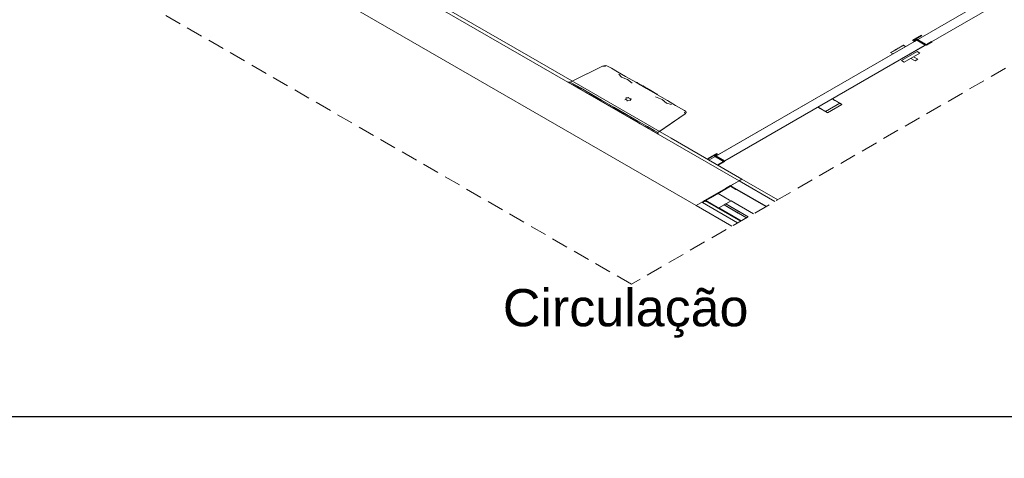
# Model space of a CAD drawing. Header units: millimetres. Extents: x 2 to 902, y -447 to 199.
# Tile 428 of 656: x 96.09 to 107.99, y 79.13 to 84.43. Entities that reach past the tile are written whole.
import ezdxf

# ---------------------------------------------------------------- set-up
doc = ezdxf.new("R2010")
doc.units = ezdxf.units.MM
doc.header["$MEASUREMENT"] = 0
doc.linetypes.add('JIS_02_2.0', pattern=[0.3, 0.2, -0.1])
doc.linetypes.add('NULL', pattern=[0])
for name, color, linetype, lineweight in [('Ambiente-Textos', 251, 'Continuous', 5), ('DI-Área do detalhe', 7, 'JIS_02_2.0', 9), ('IFC-Elemento construtivo genérico-Contorno', 253, 'Continuous', 5), ('IFC-Janela-Contorno', 142, 'Continuous', 5), ('IFC-Parede padrão-Contorno', 44, 'Continuous', 5), ('IFC-Porta-Contorno', 142, 'Continuous', 5)]:
    doc.layers.add(name, color=color, linetype=linetype, lineweight=lineweight)
doc.styles.add('Arial', font='arial.ttf')

msp = doc.modelspace()

# ---------------------------------------------------------------- linework, layer by layer
msp.add_lwpolyline([(88.711, 103.852), (119.549, 103.852), (119.549, 79.628), (88.711, 79.628)], close=True)
msp.add_lwpolyline([(87.884, 76.104), (87.884, 50.057), (119.549, 50.057), (119.549, 79.628), (93.942, 79.628)])
at = {"layer": 'DI-Área do detalhe'}
msp.add_lwpolyline([(107.563, 91.895), (114.758, 87.741), (103.481, 81.23), (96.286, 85.384), (107.563, 91.895)], dxfattribs=at)
at = {"layer": 'IFC-Elemento construtivo genérico-Contorno', "color": 7, "lineweight": 5}
for p, q in [((102.741, 83.675), (103.134, 83.866)), ((102.765, 83.687), (103.134, 83.866)), ((103.134, 83.866), (103.164, 83.874)), ((103.134, 83.866), (103.164, 83.874)), ((103.134, 83.866), (103.169, 83.862)), ((103.134, 83.866), (103.169, 83.862)), ((103.164, 83.874), (103.185, 83.871)), ((103.164, 83.874), (103.185, 83.871)), ((103.185, 83.871), (103.202, 83.862)), ((103.185, 83.871), (103.202, 83.862)), ((103.202, 83.862), (103.24, 83.841)), ((103.202, 83.862), (103.24, 83.841)), ((103.24, 83.841), (103.312, 83.799)), ((103.24, 83.841), (103.312, 83.799)), ((103.312, 83.799), (103.412, 83.742)), ((103.312, 83.799), (103.412, 83.742)), ((103.328, 83.77), (103.36, 83.735)), ((103.328, 83.77), (103.36, 83.735)), ((103.36, 83.735), (103.435, 83.705)), ((103.36, 83.735), (103.435, 83.705)), ((103.412, 83.742), (103.533, 83.672)), ((103.412, 83.742), (103.533, 83.672)), ((103.435, 83.705), (103.491, 83.66)), ((103.435, 83.705), (103.491, 83.66)), ((102.711, 83.678), (102.741, 83.675)), ((102.711, 83.678), (102.721, 83.673)), ((102.721, 83.673), (102.741, 83.675)), ((102.721, 83.673), (102.73, 83.667)), ((102.73, 83.667), (102.757, 83.651)), ((102.741, 83.675), (102.784, 83.65)), ((102.757, 83.651), (102.784, 83.636)), ((102.763, 83.663), (102.784, 83.65)), ((102.784, 83.65), (102.866, 83.603)), ((102.784, 83.636), (102.828, 83.611)), ((102.825, 83.626), (102.866, 83.603)), ((102.828, 83.611), (102.871, 83.585)), ((102.866, 83.603), (102.981, 83.536)), ((102.871, 83.585), (102.928, 83.553)), ((102.924, 83.569), (102.981, 83.536)), ((103.533, 83.672), (103.664, 83.596)), ((103.533, 83.672), (103.664, 83.596)), ((103.544, 83.665), (103.55, 83.669)), ((103.544, 83.665), (103.55, 83.669)), ((103.55, 83.669), (103.556, 83.665)), ((103.55, 83.669), (103.556, 83.665)), ((103.55, 83.662), (103.556, 83.665)), ((103.55, 83.662), (103.556, 83.665)), ((103.556, 83.665), (103.583, 83.65)), ((103.556, 83.665), (103.583, 83.65)), ((103.577, 83.646), (103.583, 83.65)), ((103.577, 83.646), (103.583, 83.65)), ((103.583, 83.65), (103.59, 83.646)), ((103.583, 83.65), (103.59, 83.646)), ((103.584, 83.642), (103.59, 83.646)), ((103.584, 83.642), (103.59, 83.646)), ((103.596, 83.635), (103.602, 83.638)), ((103.596, 83.635), (103.602, 83.638)), ((103.602, 83.638), (103.609, 83.635)), ((103.602, 83.638), (103.609, 83.635)), ((103.603, 83.631), (103.609, 83.635)), ((103.603, 83.631), (103.609, 83.635)), ((103.612, 83.626), (103.618, 83.63)), ((103.612, 83.626), (103.618, 83.63)), ((103.615, 83.624), (103.621, 83.628)), ((103.615, 83.624), (103.621, 83.628)), ((103.617, 83.623), (103.623, 83.627)), ((103.617, 83.623), (103.623, 83.627)), ((103.618, 83.63), (103.626, 83.625)), ((103.618, 83.63), (103.626, 83.625)), ((103.621, 83.628), (103.623, 83.627)), ((103.621, 83.628), (103.623, 83.627)), ((103.623, 83.627), (103.628, 83.623)), ((103.623, 83.627), (103.628, 83.623)), ((103.623, 83.62), (103.628, 83.623)), ((103.623, 83.62), (103.628, 83.623)), ((103.626, 83.625), (103.635, 83.62)), ((103.626, 83.625), (103.635, 83.62)), ((103.628, 83.623), (103.639, 83.617)), ((103.628, 83.623), (103.639, 83.617)), ((103.633, 83.621), (103.64, 83.617)), ((103.633, 83.621), (103.64, 83.617)), ((103.639, 83.617), (103.661, 83.605)), ((103.639, 83.617), (103.661, 83.605)), ((103.655, 83.601), (103.661, 83.605)), ((103.655, 83.601), (103.661, 83.605)), ((103.662, 83.597), (103.668, 83.601)), ((103.662, 83.597), (103.668, 83.601)), ((103.664, 83.596), (103.795, 83.52)), ((103.664, 83.596), (103.795, 83.52)), ((103.668, 83.601), (103.708, 83.577)), ((103.668, 83.601), (103.708, 83.577)), ((103.702, 83.574), (103.708, 83.577)), ((103.702, 83.574), (103.708, 83.577)), ((103.705, 83.572), (103.711, 83.576)), ((103.705, 83.572), (103.711, 83.576)), ((103.711, 83.576), (103.737, 83.561)), ((103.711, 83.576), (103.737, 83.561)), ((103.726, 83.567), (103.742, 83.558)), ((103.726, 83.567), (103.742, 83.558)), ((103.731, 83.557), (103.737, 83.561)), ((103.731, 83.557), (103.737, 83.561)), ((103.737, 83.561), (103.757, 83.549)), ((103.737, 83.561), (103.757, 83.549)), ((102.928, 83.553), (102.985, 83.52)), ((102.981, 83.536), (103.12, 83.456)), ((102.985, 83.52), (103.051, 83.482)), ((103.051, 83.496), (103.12, 83.456)), ((103.051, 83.482), (103.117, 83.444)), ((103.117, 83.444), (103.164, 83.417)), ((103.12, 83.456), (103.271, 83.369)), ((103.402, 83.461), (103.413, 83.463)), ((103.402, 83.461), (103.413, 83.463)), ((103.413, 83.484), (103.451, 83.489)), ((103.413, 83.484), (103.451, 83.489)), ((103.413, 83.484), (103.42, 83.479)), ((103.413, 83.484), (103.42, 83.479)), ((103.42, 83.479), (103.413, 83.463)), ((103.42, 83.479), (103.413, 83.463)), ((103.413, 83.463), (103.433, 83.451)), ((103.413, 83.463), (103.433, 83.451)), ((103.42, 83.479), (103.448, 83.483)), ((103.42, 83.479), (103.448, 83.483)), ((103.433, 83.451), (103.43, 83.445)), ((103.433, 83.451), (103.43, 83.445)), ((103.433, 83.451), (103.461, 83.455)), ((103.433, 83.451), (103.461, 83.455)), ((103.451, 83.489), (103.448, 83.483)), ((103.451, 83.489), (103.448, 83.483)), ((103.448, 83.483), (103.469, 83.472)), ((103.448, 83.483), (103.469, 83.472)), ((103.469, 83.472), (103.461, 83.455)), ((103.469, 83.472), (103.461, 83.455)), ((103.461, 83.455), (103.469, 83.451)), ((103.461, 83.455), (103.469, 83.451)), ((103.469, 83.472), (103.479, 83.473)), ((103.479, 83.473), (103.469, 83.451)), ((103.469, 83.472), (103.479, 83.473)), ((103.479, 83.473), (103.469, 83.451)), ((103.751, 83.546), (103.757, 83.549)), ((103.751, 83.546), (103.757, 83.549)), ((103.756, 83.55), (103.779, 83.537)), ((103.756, 83.55), (103.779, 83.537)), ((103.757, 83.549), (103.766, 83.544)), ((103.757, 83.549), (103.766, 83.544)), ((103.76, 83.541), (103.766, 83.544)), ((103.76, 83.541), (103.766, 83.544)), ((103.766, 83.544), (103.792, 83.529)), ((103.766, 83.544), (103.792, 83.529)), ((103.774, 83.496), (103.853, 83.464)), ((103.774, 83.496), (103.853, 83.464)), ((103.786, 83.526), (103.792, 83.529)), ((103.786, 83.526), (103.792, 83.529)), ((103.792, 83.529), (103.798, 83.525)), ((103.792, 83.529), (103.798, 83.525)), ((103.792, 83.522), (103.798, 83.525)), ((103.792, 83.522), (103.798, 83.525)), ((103.795, 83.52), (103.916, 83.451)), ((103.795, 83.52), (103.916, 83.451)), ((103.853, 83.464), (103.905, 83.421)), ((103.853, 83.464), (103.905, 83.421)), ((103.916, 83.451), (104.016, 83.393)), ((103.916, 83.451), (104.016, 83.393)), ((103.164, 83.417), (103.259, 83.362)), ((103.195, 83.413), (103.271, 83.369)), ((103.259, 83.362), (103.353, 83.308)), ((103.271, 83.369), (103.421, 83.282)), ((103.271, 83.369), (103.346, 83.326)), ((103.905, 83.421), (103.966, 83.402)), ((103.905, 83.421), (103.966, 83.402)), ((104.016, 83.393), (104.088, 83.351)), ((104.016, 83.393), (104.088, 83.351)), ((104.088, 83.351), (104.125, 83.33)), ((104.088, 83.351), (104.125, 83.33)), ((104.125, 83.33), (104.139, 83.32)), ((104.125, 83.33), (104.139, 83.32)), ((103.353, 83.308), (103.4, 83.28)), ((103.4, 83.28), (103.466, 83.242)), ((103.421, 83.282), (103.56, 83.202)), ((103.421, 83.282), (103.491, 83.242)), ((103.466, 83.242), (103.532, 83.204)), ((103.532, 83.204), (103.589, 83.171)), ((103.56, 83.202), (103.675, 83.136)), ((103.56, 83.202), (103.618, 83.169)), ((104.131, 83.29), (103.8, 83.063)), ((104.131, 83.29), (103.821, 83.077)), ((104.124, 83.31), (104.131, 83.29)), ((104.124, 83.31), (104.131, 83.29)), ((104.145, 83.308), (104.131, 83.29)), ((104.145, 83.308), (104.131, 83.29)), ((104.139, 83.32), (104.145, 83.308)), ((104.139, 83.32), (104.145, 83.308)), ((103.589, 83.171), (103.646, 83.139)), ((103.646, 83.139), (103.689, 83.113)), ((103.675, 83.136), (103.757, 83.088)), ((103.675, 83.136), (103.716, 83.112)), ((103.689, 83.113), (103.732, 83.088)), ((103.732, 83.088), (103.76, 83.073)), ((103.757, 83.088), (103.8, 83.063)), ((103.757, 83.088), (103.779, 83.076)), ((103.76, 83.073), (103.787, 83.057)), ((103.787, 83.057), (103.797, 83.051)), ((103.8, 83.063), (103.797, 83.051)), ((103.797, 83.051), (103.806, 83.046)), ((103.8, 83.063), (103.806, 83.046))]:
    msp.add_line(p, q, dxfattribs=at)
at = {"layer": 'IFC-Janela-Contorno', "color": 7, "lineweight": 5}
for p, q in [((104.367, 82.242), (104.619, 82.387)), ((104.437, 82.275), (104.679, 82.414)), ((104.53, 82.328), (104.679, 82.414)), ((104.619, 82.387), (104.679, 82.422)), ((104.679, 82.422), (104.696, 82.412)), ((104.679, 82.414), (105.105, 82.168)), ((104.679, 82.414), (104.743, 82.377)), ((104.696, 82.412), (104.762, 82.374)), ((104.743, 82.377), (104.755, 82.37)), ((104.755, 82.37), (104.762, 82.374)), ((104.755, 82.37), (104.756, 82.371)), ((104.755, 82.37), (105.105, 82.168)), ((104.756, 82.371), (104.762, 82.374)), ((104.762, 82.374), (105.112, 82.172)), ((104.381, 82.242), (104.502, 82.312)), ((104.53, 82.328), (104.669, 82.248)), ((104.332, 82.222), (104.36, 82.238)), ((104.332, 82.222), (104.334, 82.221)), ((104.334, 82.221), (104.339, 82.218)), ((104.339, 82.218), (104.374, 82.238)), ((104.339, 82.218), (104.765, 81.972)), ((104.36, 82.238), (104.367, 82.242)), ((104.367, 82.242), (104.384, 82.232)), ((104.374, 82.238), (104.8, 81.992)), ((104.381, 82.242), (104.52, 82.162)), ((104.45, 82.194), (104.457, 82.198)), ((104.45, 82.194), (104.451, 82.195)), ((104.451, 82.195), (104.457, 82.198)), ((104.52, 82.162), (104.537, 82.152)), ((104.537, 82.152), (104.601, 82.189)), ((104.537, 82.152), (104.555, 82.162)), ((104.537, 82.152), (104.807, 81.996)), ((104.555, 82.162), (104.686, 82.238)), ((104.601, 82.189), (104.603, 82.19)), ((104.601, 82.189), (104.871, 82.033)), ((104.601, 82.189), (104.772, 82.09)), ((104.603, 82.19), (104.622, 82.201)), ((104.622, 82.201), (104.686, 82.238)), ((104.622, 82.201), (104.793, 82.102)), ((104.622, 82.201), (104.892, 82.045)), ((104.669, 82.248), (104.686, 82.238)), ((104.686, 82.238), (104.956, 82.082)), ((104.772, 82.09), (104.871, 82.033)), ((104.793, 82.102), (104.892, 82.045))]:
    msp.add_line(p, q, dxfattribs=at)
at = {"layer": 'IFC-Parede padrão-Contorno', "color": 7, "lineweight": 5}
for p, q in [((104.419, 82.732), (110.931, 86.492)), ((104.523, 82.672), (111.035, 86.432)), ((99.352, 85.617), (104.783, 82.482)), ((98.832, 85.317), (104.263, 82.182)), ((100.089, 85.232), (102.266, 83.975)), ((102.266, 83.975), (103.961, 82.997)), ((103.961, 82.997), (104.817, 82.502)), ((104.783, 82.482), (104.817, 82.502)), ((104.789, 82.486), (104.817, 82.502)), ((104.817, 82.502), (105.25, 82.252)), ((104.263, 82.182), (104.783, 82.482)), ((104.263, 82.182), (104.683, 82.424)), ((104.683, 82.424), (104.783, 82.482)), ((104.783, 82.482), (104.789, 82.486)), ((104.783, 82.482), (105.216, 82.232)), ((104.263, 82.182), (104.696, 81.932))]:
    msp.add_line(p, q, dxfattribs=at)
at = {"layer": 'IFC-Porta-Contorno', "color": 7, "lineweight": 5}
for p, q in [((104.506, 82.782), (106.93, 84.182)), ((106.878, 84.18), (106.984, 84.241)), ((106.878, 84.18), (106.984, 84.241)), ((106.878, 84.18), (106.903, 84.166)), ((106.878, 84.18), (106.903, 84.166)), ((106.894, 84.181), (106.991, 84.237)), ((106.894, 84.181), (106.991, 84.237)), ((106.894, 84.181), (106.904, 84.175)), ((106.894, 84.181), (106.904, 84.175)), ((106.903, 84.166), (106.937, 84.186)), ((106.904, 84.175), (106.937, 84.194)), ((106.904, 84.175), (106.937, 84.194)), ((106.93, 84.182), (107.034, 84.122)), ((106.937, 84.194), (106.944, 84.19)), ((106.937, 84.194), (107.048, 84.13)), ((106.937, 84.186), (107.048, 84.122)), ((106.984, 84.241), (106.991, 84.237)), ((106.984, 84.241), (106.991, 84.237)), ((107.048, 84.13), (107.111, 84.166)), ((107.048, 84.122), (107.118, 84.162)), ((107.048, 84.122), (107.118, 84.162)), ((107.111, 84.166), (107.118, 84.162)), ((107.111, 84.166), (107.118, 84.162)), ((104.61, 82.722), (107.034, 84.122)), ((106.62, 84.033), (106.626, 84.036)), ((106.622, 84.034), (106.641, 84.045)), ((106.626, 84.036), (106.634, 84.04)), ((106.634, 84.04), (106.643, 84.046)), ((106.641, 84.045), (106.669, 84.061)), ((106.643, 84.046), (106.654, 84.052)), ((106.654, 84.052), (106.667, 84.06)), ((106.667, 84.06), (106.68, 84.067)), ((106.669, 84.061), (106.702, 84.08)), ((106.68, 84.067), (106.693, 84.075)), ((106.693, 84.075), (106.707, 84.083)), ((106.702, 84.08), (106.732, 84.097)), ((106.707, 84.083), (106.72, 84.09)), ((106.72, 84.09), (106.732, 84.097)), ((106.732, 84.097), (106.756, 84.111)), ((106.732, 84.097), (106.743, 84.104)), ((106.743, 84.104), (106.753, 84.109)), ((106.745, 83.935), (106.936, 84.045)), ((106.745, 83.935), (106.936, 84.045)), ((106.753, 84.109), (106.761, 84.114)), ((106.756, 84.111), (106.77, 84.119)), ((106.761, 84.114), (106.767, 84.117)), ((106.767, 84.117), (106.77, 84.119)), ((106.77, 84.119), (106.771, 84.12)), ((106.77, 84.119), (106.795, 84.104)), ((106.771, 84.12), (106.797, 84.105)), ((106.936, 84.045), (106.97, 84.025)), ((106.936, 84.045), (106.97, 84.025)), ((107.041, 84.126), (107.048, 84.122)), ((106.615, 84.03), (106.622, 84.034)), ((106.615, 84.03), (106.617, 84.031)), ((106.615, 84.03), (106.641, 84.015)), ((106.615, 84.03), (106.641, 84.015)), ((106.617, 84.031), (106.62, 84.033)), ((106.745, 83.935), (106.78, 83.915)), ((106.745, 83.935), (106.78, 83.915)), ((106.78, 83.915), (106.97, 84.025)), ((106.78, 83.915), (106.97, 84.025)), ((106.858, 83.96), (106.91, 83.93)), ((106.858, 83.96), (106.91, 83.93)), ((106.892, 83.98), (106.944, 83.95)), ((106.892, 83.98), (106.944, 83.95)), ((106.91, 83.93), (106.944, 83.95)), ((106.91, 83.93), (106.944, 83.95)), ((105.909, 83.472), (105.91, 83.471)), ((105.909, 83.472), (105.909, 83.472)), ((105.91, 83.471), (105.911, 83.47)), ((105.911, 83.47), (105.914, 83.469)), ((105.914, 83.469), (105.916, 83.468)), ((105.916, 83.468), (105.919, 83.466)), ((105.919, 83.466), (105.923, 83.464)), ((105.923, 83.464), (105.927, 83.462)), ((105.927, 83.462), (105.93, 83.459)), ((105.93, 83.459), (105.934, 83.457)), ((105.934, 83.457), (105.938, 83.455)), ((105.938, 83.455), (105.941, 83.453)), ((105.941, 83.453), (105.944, 83.451)), ((105.944, 83.451), (105.947, 83.45)), ((105.947, 83.45), (105.949, 83.449)), ((105.949, 83.449), (105.951, 83.448)), ((105.951, 83.448), (105.952, 83.447)), ((105.952, 83.447), (105.954, 83.446)), ((105.954, 83.446), (105.961, 83.442)), ((105.961, 83.442), (105.972, 83.435)), ((105.735, 83.372), (105.737, 83.371)), ((105.735, 83.372), (105.736, 83.372)), ((105.737, 83.371), (105.738, 83.37)), ((105.738, 83.37), (105.74, 83.369)), ((105.74, 83.369), (105.743, 83.368)), ((105.743, 83.368), (105.746, 83.366)), ((105.746, 83.366), (105.75, 83.364)), ((105.75, 83.364), (105.753, 83.362)), ((105.753, 83.362), (105.757, 83.359)), ((105.757, 83.359), (105.761, 83.357)), ((105.761, 83.357), (105.765, 83.355)), ((105.765, 83.355), (105.768, 83.353)), ((105.768, 83.353), (105.771, 83.351)), ((105.771, 83.351), (105.774, 83.35)), ((105.774, 83.35), (105.776, 83.349)), ((105.776, 83.349), (105.778, 83.348)), ((105.778, 83.348), (105.779, 83.347)), ((105.779, 83.347), (105.781, 83.346)), ((105.781, 83.346), (105.788, 83.342)), ((105.788, 83.342), (105.799, 83.335)), ((105.799, 83.335), (105.813, 83.327)), ((105.813, 83.327), (105.816, 83.326)), ((105.816, 83.326), (105.818, 83.324)), ((105.818, 83.324), (105.821, 83.323)), ((105.821, 83.323), (105.824, 83.321)), ((105.828, 83.319), (106.001, 83.419)), ((105.854, 83.304), (106.027, 83.404)), ((105.972, 83.435), (105.987, 83.427)), ((105.987, 83.427), (105.989, 83.426)), ((105.989, 83.426), (105.991, 83.424)), ((105.991, 83.424), (105.994, 83.423)), ((105.994, 83.423), (105.997, 83.421)), ((105.997, 83.421), (106, 83.419)), ((106, 83.419), (106.003, 83.417)), ((106.001, 83.419), (106.001, 83.419)), ((106.001, 83.418), (106.002, 83.418)), ((106.002, 83.418), (106.003, 83.418)), ((106.002, 83.418), (106.002, 83.418)), ((106.003, 83.418), (106.004, 83.417)), ((106.003, 83.417), (106.007, 83.415)), ((106.004, 83.417), (106.005, 83.416)), ((106.004, 83.417), (106.004, 83.417)), ((106.005, 83.416), (106.006, 83.416)), ((106.006, 83.416), (106.009, 83.414)), ((106.007, 83.415), (106.01, 83.414)), ((106.009, 83.414), (106.013, 83.412)), ((106.012, 83.412), (106.015, 83.411)), ((106.013, 83.412), (106.016, 83.41)), ((106.015, 83.411), (106.017, 83.409)), ((106.016, 83.41), (106.019, 83.408)), ((106.018, 83.409), (106.019, 83.408)), ((106.019, 83.408), (106.021, 83.407)), ((106.021, 83.407), (106.023, 83.406)), ((106.023, 83.406), (106.025, 83.405)), ((106.025, 83.405), (106.026, 83.404)), ((106.026, 83.404), (106.027, 83.404)), ((105.824, 83.321), (105.827, 83.319)), ((105.827, 83.319), (105.828, 83.319)), ((105.828, 83.319), (105.828, 83.319)), ((105.828, 83.318), (105.829, 83.318)), ((105.829, 83.318), (105.83, 83.318)), ((105.829, 83.318), (105.829, 83.318)), ((105.83, 83.318), (105.83, 83.317)), ((105.83, 83.317), (105.831, 83.317)), ((105.831, 83.317), (105.832, 83.316)), ((105.832, 83.316), (105.833, 83.316)), ((105.833, 83.316), (105.836, 83.314)), ((105.836, 83.314), (105.839, 83.312)), ((105.839, 83.312), (105.843, 83.31)), ((105.843, 83.31), (105.845, 83.308)), ((105.845, 83.308), (105.848, 83.307)), ((105.848, 83.307), (105.85, 83.306)), ((105.85, 83.306), (105.852, 83.305)), ((105.852, 83.305), (105.853, 83.304)), ((105.853, 83.304), (105.854, 83.304)), ((104.404, 82.751), (104.509, 82.812)), ((104.404, 82.751), (104.509, 82.812)), ((104.404, 82.751), (104.411, 82.747)), ((104.404, 82.751), (104.411, 82.747)), ((104.411, 82.747), (104.508, 82.803)), ((104.411, 82.747), (104.508, 82.803)), ((104.485, 82.778), (104.518, 82.797)), ((104.485, 82.778), (104.518, 82.797)), ((104.485, 82.778), (104.492, 82.774)), ((104.485, 82.778), (104.596, 82.714)), ((104.499, 82.778), (104.533, 82.798)), ((104.499, 82.778), (104.61, 82.714)), ((104.506, 82.782), (104.61, 82.722)), ((104.508, 82.803), (104.518, 82.797)), ((104.508, 82.803), (104.518, 82.797)), ((104.509, 82.812), (104.533, 82.798)), ((104.509, 82.812), (104.533, 82.798)), ((104.533, 82.678), (104.596, 82.714)), ((104.533, 82.678), (104.54, 82.674)), ((104.533, 82.678), (104.54, 82.674)), ((104.54, 82.674), (104.61, 82.714)), ((104.54, 82.674), (104.61, 82.714)), ((104.603, 82.718), (104.61, 82.714))]:
    msp.add_line(p, q, dxfattribs=at)

# ---------------------------------------------------------------- texts
at = {"layer": 'Ambiente-Textos', "color": 7, "linetype": 'NULL', "lineweight": 5, "insert": (103.412, 80.583), "char_height": 0.45, "width": 5.93918, "attachment_point": 8, "line_spacing_factor": 0.6, "style": 'Arial'}
msp.add_mtext('Circulação', dxfattribs=at)

doc.saveas('drawing.dxf')
